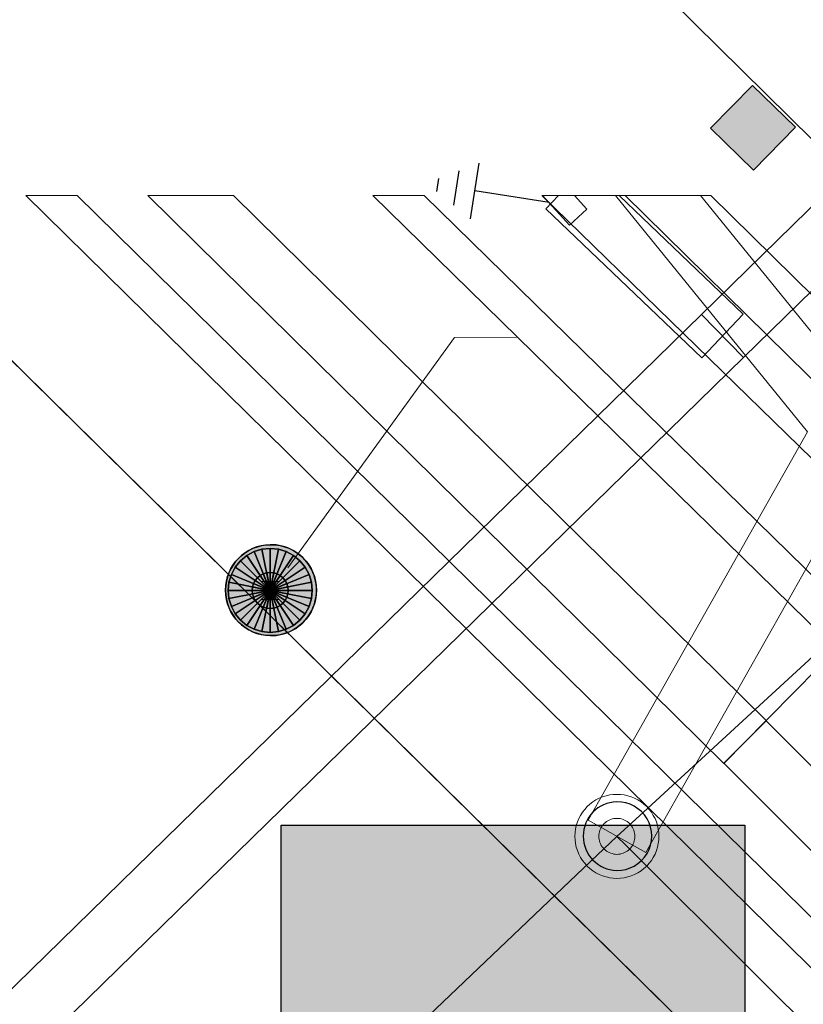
# Model space of a CAD drawing. Header units: metres. Extents: x 2695560 to 2696939, y 1260491 to 1262050.
# Tile 527 of 656: x 2695880.85 to 2695887.38, y 1261193.78 to 1261201.99. Entities that reach past the tile are written whole.
import ezdxf

# ---------------------------------------------------------------- set-up
doc = ezdxf.new("R2010")
doc.units = ezdxf.units.M
doc.linetypes.add('AUSGEZOGEN', pattern=[0])
for name, color, linetype in [('XR$1$AV_Linien (BB)', 7, 'AUSGEZOGEN'), ('XR$1$AW_LK_Schachtdeckel', 24, 'AUSGEZOGEN'), ('XR$1$EW_LK_Knoten', 1, 'AUSGEZOGEN'), ('XR$1$FM_LK_SW_TRASSEKNOTEN', 94, 'AUSGEZOGEN'), ('XR$1$Liegenschaftsgrenzen', 7, 'AUSGEZOGEN'), ('XR$1$PFAW', 255, 'AUSGEZOGEN')]:
    doc.layers.add(name, color=color, linetype=linetype)
for name, color, linetype, lineweight in [('XR$2$ABW-Linie-R-genau', 4, 'AUSGEZOGEN', 18), ('XR$2$ABW-LinieFlaeche-R-genau', 4, 'AUSGEZOGEN', 18), ('XR$2$ABW-Punkt', 6, 'AUSGEZOGEN', 18), ('XR$2$ELE-LinieFlaeche-genau', 1, 'AUSGEZOGEN', 18), ('XR$2$GAS-LinieFlaeche-genau', 12, 'AUSGEZOGEN', 18), ('XR$2$KOM-Flaeche-U-oberirdisch', 91, 'AUSGEZOGEN', 18), ('XR$2$KOM-Linie-U-genau', 91, 'AUSGEZOGEN', 18), ('XR$2$KOM-LinieFlaeche-U-genau', 91, 'AUSGEZOGEN', 18), ('XR$2$WAS-Linie-genau', 5, 'AUSGEZOGEN', 18), ('XR$2$WAS-LinieFlaeche-genau', 5, 'AUSGEZOGEN', 18)]:
    doc.layers.add(name, color=color, linetype=linetype, lineweight=lineweight)

# ---------------------------------------------------------------- blocks, each defined once
blk = doc.blocks.new('BAW2089')
at = {"layer": 'XR$1$PFAW', "transparency": 33554687}
blk.add_hatch(color=7, dxfattribs=at).paths.add_polyline_path([(-0.5, 0.5), (-0.5, -0.5), (0.5, -0.5), (0.5, 0.5)])
at = {"transparency": 33554687}
blk.add_lwpolyline([(-0.5, 0.5), (0.5, 0.5), (0.5, -0.5), (-0.5, -0.5), (-0.5, 0.5)], close=True, dxfattribs=at)
at = {"layer": 'XR$1$PFAW', "transparency": 33554687}
blk.add_lwpolyline([(-0.5, 0.5), (0.5, 0.5), (0.5, -0.5), (-0.5, -0.5), (-0.5, 0.5)], close=True, dxfattribs=at)
blk = doc.blocks.new('BAW2088')
at = {"layer": 'XR$1$PFAW', "transparency": 33554687}
blk.add_hatch(color=253, dxfattribs=at).paths.add_polyline_path([(0.51, 0), (0.5, 0.101), (0.47, 0.197), (0.421, 0.286), (0.355, 0.362), (0.275, 0.424), (0.184, 0.469), (0.086, 0.494), (-0.015, 0.499), (-0.115, 0.484), (-0.21, 0.449), (-0.296, 0.395), (-0.369, 0.326), (-0.427, 0.243), (-0.467, 0.15), (-0.487, 0.051), (-0.487, -0.051), (-0.467, -0.15), (-0.427, -0.243), (-0.369, -0.326), (-0.296, -0.395), (-0.21, -0.449), (-0.115, -0.484), (-0.015, -0.499), (0.086, -0.494), (0.184, -0.469), (0.275, -0.424), (0.355, -0.362), (0.421, -0.286), (0.47, -0.197), (0.5, -0.101)])
at = {"transparency": 33554687}
for start, end in [(91.1948, 268.8052), (268.8052, 91.1948)]:
    blk.add_arc((0.01, 0), 0.5, start, end, dxfattribs=at)
at = {"layer": 'XR$1$PFAW', "transparency": 33554687}
blk.add_circle((0.01, 0), 0.5, dxfattribs=at)
blk = doc.blocks.new('BEWLP2645')
at = {"color": 1, "transparency": 33554687}
for p, q in [((-1, -0.375), (-1, 0.375)), ((-1.249, -0.231), (-1.249, 0.231)), ((-1.499, -0.087), (-1.499, 0.087)), ((0, 0), (-1, 0))]:
    blk.add_line(p, q, dxfattribs=at)
blk = doc.blocks.new('BWFM16')
at = {"color": 94, "transparency": 33554687}
for start, end in [(91.1948, 268.8052), (268.8052, 91.1948)]:
    blk.add_arc((0.01, 0), 0.5, start, end, dxfattribs=at)
blk = doc.blocks.new('ABW-SCHLAMMSAMMLER_RUND')
at = {"layer": 'XR$2$ABW-Punkt', "linetype": 'AUSGEZOGEN', "lineweight": 13, "transparency": 33554687}
for p, q in [((-69.9, 75, 2500), (69.9, 75, 2500)), ((-69.9, -75, 2500), (69.9, -75, 2500))]:
    blk.add_line(p, q, dxfattribs=at)
blk.add_polyline3d([(90, 0, 2500), (0, 0, 2500), (-90, 0, 2500)], dxfattribs=at)
at = {"layer": 'XR$2$ABW-Punkt', "linetype": 'AUSGEZOGEN', "lineweight": 25, "transparency": 33554687}
for points in [[(-124.7, 83.3, 2500), (0, 0, 2500), (-138.6, 57.4, 2500)], [(-124.7, 83.3), (0, 0), (-138.6, 57.4)], [(-124.7, 83.3, 2500), (-124.7, 83.3), (-138.6, 57.4), (-138.6, 57.4, 2500)], [(-106.1, 106.1, 2500), (0, 0, 2500), (-124.7, 83.3, 2500)], [(-106.1, 106.1), (0, 0), (-124.7, 83.3)], [(-106.1, 106.1, 2500), (-106.1, 106.1), (-124.7, 83.3), (-124.7, 83.3, 2500)], [(-83.3, 124.7, 2500), (0, 0, 2500), (-106.1, 106.1, 2500)], [(-83.3, 124.7), (0, 0), (-106.1, 106.1)], [(-83.3, 124.7, 2500), (-83.3, 124.7), (-106.1, 106.1), (-106.1, 106.1, 2500)], [(-57.4, 138.6, 2500), (0, 0, 2500), (-83.3, 124.7, 2500)], [(-57.4, 138.6), (0, 0), (-83.3, 124.7)], [(-57.4, 138.6, 2500), (-57.4, 138.6), (-83.3, 124.7), (-83.3, 124.7, 2500)], [(-29.3, 147.1, 2500), (0, 0, 2500), (-57.4, 138.6, 2500)], [(-29.3, 147.1), (0, 0), (-57.4, 138.6)], [(-29.3, 147.1, 2500), (-29.3, 147.1), (-57.4, 138.6), (-57.4, 138.6, 2500)], [(0, 150, 2500), (0, 0, 2500), (-29.3, 147.1, 2500)], [(0, 150), (0, 0), (-29.3, 147.1)], [(0, 150, 2500), (0, 150), (-29.3, 147.1), (-29.3, 147.1, 2500)], [(29.3, 147.1, 2500), (0, 0, 2500), (0, 150, 2500)], [(29.3, 147.1), (0, 0), (0, 150)], [(29.3, 147.1, 2500), (29.3, 147.1), (0, 150), (0, 150, 2500)], [(57.4, 138.6, 2500), (0, 0, 2500), (29.3, 147.1, 2500)], [(57.4, 138.6), (0, 0), (29.3, 147.1)], [(83.3, 124.7, 2500), (0, 0, 2500), (57.4, 138.6, 2500)], [(83.3, 124.7), (0, 0), (57.4, 138.6)], [(106.1, 106.1, 2500), (0, 0, 2500), (83.3, 124.7, 2500)], [(106.1, 106.1), (0, 0), (83.3, 124.7)], [(124.7, 83.3, 2500), (0, 0, 2500), (106.1, 106.1, 2500)], [(124.7, 83.3), (0, 0), (106.1, 106.1)], [(138.6, 57.4, 2500), (0, 0, 2500), (124.7, 83.3, 2500)], [(138.6, 57.4), (0, 0), (124.7, 83.3)], [(57.4, 138.6, 2500), (57.4, 138.6), (29.3, 147.1), (29.3, 147.1, 2500)], [(83.3, 124.7, 2500), (83.3, 124.7), (57.4, 138.6), (57.4, 138.6, 2500)], [(106.1, 106.1, 2500), (106.1, 106.1), (83.3, 124.7), (83.3, 124.7, 2500)], [(124.7, 83.3, 2500), (124.7, 83.3), (106.1, 106.1), (106.1, 106.1, 2500)], [(138.6, 57.4, 2500), (138.6, 57.4), (124.7, 83.3), (124.7, 83.3, 2500)], [(-147.1, 29.3, 2500), (0, 0, 2500), (-150, 0, 2500)], [(-147.1, 29.3), (0, 0), (-150, 0)], [(-147.1, 29.3, 2500), (-147.1, 29.3), (-150, 0), (-150, 0, 2500)], [(-150, 0, 2500), (0, 0, 2500), (-147.1, -29.3, 2500)], [(-150, 0), (0, 0), (-147.1, -29.3)], [(-138.6, 57.4, 2500), (0, 0, 2500), (-147.1, 29.3, 2500)], [(-138.6, 57.4), (0, 0), (-147.1, 29.3)], [(-138.6, 57.4, 2500), (-138.6, 57.4), (-147.1, 29.3), (-147.1, 29.3, 2500)], [(-147.1, -29.3, 2500), (0, 0, 2500), (-138.6, -57.4, 2500)], [(-147.1, -29.3), (0, 0), (-138.6, -57.4)], [(-138.6, -57.4, 2500), (0, 0, 2500), (-124.7, -83.3, 2500)], [(-138.6, -57.4), (0, 0), (-124.7, -83.3)], [(-124.7, -83.3, 2500), (0, 0, 2500), (-106.1, -106.1, 2500)], [(-124.7, -83.3), (0, 0), (-106.1, -106.1)], [(-106.1, -106.1, 2500), (0, 0, 2500), (-83.3, -124.7, 2500)], [(-106.1, -106.1), (0, 0), (-83.3, -124.7)], [(-83.3, -124.7, 2500), (0, 0, 2500), (-57.4, -138.6, 2500)], [(-83.3, -124.7), (0, 0), (-57.4, -138.6)], [(-57.4, -138.6, 2500), (0, 0, 2500), (-29.3, -147.1, 2500)], [(-57.4, -138.6), (0, 0), (-29.3, -147.1)], [(-29.3, -147.1, 2500), (0, 0, 2500), (0, -150, 2500)], [(-29.3, -147.1), (0, 0), (0, -150)], [(147.1, 29.3, 2500), (0, 0, 2500), (138.6, 57.4, 2500)], [(147.1, 29.3), (0, 0), (138.6, 57.4)], [(150, 0, 2500), (0, 0, 2500), (147.1, 29.3, 2500)], [(150, 0), (0, 0), (147.1, 29.3)], [(0, -150, 2500), (0, 0, 2500), (29.3, -147.1, 2500)], [(29.3, -147.1, 2500), (0, 0, 2500), (57.4, -138.6, 2500)], [(57.4, -138.6, 2500), (0, 0, 2500), (83.3, -124.7, 2500)], [(83.3, -124.7, 2500), (0, 0, 2500), (106.1, -106.1, 2500)], [(106.1, -106.1, 2500), (0, 0, 2500), (124.7, -83.3, 2500)], [(124.7, -83.3, 2500), (0, 0, 2500), (138.6, -57.4, 2500)], [(138.6, -57.4, 2500), (0, 0, 2500), (147.1, -29.3, 2500)], [(147.1, -29.3, 2500), (0, 0, 2500), (150, 0, 2500)], [(0, -150), (0, 0), (29.3, -147.1)], [(29.3, -147.1), (0, 0), (57.4, -138.6)], [(57.4, -138.6), (0, 0), (83.3, -124.7)], [(83.3, -124.7), (0, 0), (106.1, -106.1)], [(106.1, -106.1), (0, 0), (124.7, -83.3)], [(124.7, -83.3), (0, 0), (138.6, -57.4)], [(138.6, -57.4), (0, 0), (147.1, -29.3)], [(147.1, -29.3), (0, 0), (150, 0)], [(147.1, 29.3, 2500), (147.1, 29.3), (138.6, 57.4), (138.6, 57.4, 2500)], [(150, 0, 2500), (150, 0), (147.1, 29.3), (147.1, 29.3, 2500)], [(-150, 0, 2500), (-150, 0), (-147.1, -29.3), (-147.1, -29.3, 2500)], [(-147.1, -29.3, 2500), (-147.1, -29.3), (-138.6, -57.4), (-138.6, -57.4, 2500)], [(-138.6, -57.4, 2500), (-138.6, -57.4), (-124.7, -83.3), (-124.7, -83.3, 2500)], [(124.7, -83.3, 2500), (124.7, -83.3), (138.6, -57.4), (138.6, -57.4, 2500)], [(138.6, -57.4, 2500), (138.6, -57.4), (147.1, -29.3), (147.1, -29.3, 2500)], [(147.1, -29.3, 2500), (147.1, -29.3), (150, 0), (150, 0, 2500)], [(-124.7, -83.3, 2500), (-124.7, -83.3), (-106.1, -106.1), (-106.1, -106.1, 2500)], [(-106.1, -106.1, 2500), (-106.1, -106.1), (-83.3, -124.7), (-83.3, -124.7, 2500)], [(-83.3, -124.7, 2500), (-83.3, -124.7), (-57.4, -138.6), (-57.4, -138.6, 2500)], [(-57.4, -138.6, 2500), (-57.4, -138.6), (-29.3, -147.1), (-29.3, -147.1, 2500)], [(-29.3, -147.1, 2500), (-29.3, -147.1), (0, -150), (0, -150, 2500)], [(0, -150, 2500), (0, -150), (29.3, -147.1), (29.3, -147.1, 2500)], [(29.3, -147.1, 2500), (29.3, -147.1), (57.4, -138.6), (57.4, -138.6, 2500)], [(57.4, -138.6, 2500), (57.4, -138.6), (83.3, -124.7), (83.3, -124.7, 2500)], [(83.3, -124.7, 2500), (83.3, -124.7), (106.1, -106.1), (106.1, -106.1, 2500)], [(106.1, -106.1, 2500), (106.1, -106.1), (124.7, -83.3), (124.7, -83.3, 2500)]]:
    blk.add_3dface(points, dxfattribs=at)
blk = doc.blocks.new('ABW-DECKEL')
at = {"layer": 'XR$2$ABW-Punkt', "linetype": 'AUSGEZOGEN', "lineweight": 25, "transparency": 33554687}
for points in [[(-68.3, 343.3, 2500), (0, 0, 2500), (-133.9, 323.4, 2500)], [(-68.3, 343.3), (0, 0), (-133.9, 323.4)], [(-68.3, 343.3, 2500), (-68.3, 343.3), (-133.9, 323.4), (-133.9, 323.4, 2500)], [(0, 350, 2500), (0, 0, 2500), (-68.3, 343.3, 2500)], [(0, 350), (0, 0), (-68.3, 343.3)], [(0, 350, 2500), (0, 350), (-68.3, 343.3), (-68.3, 343.3, 2500)], [(68.3, 343.3, 2500), (0, 0, 2500), (0, 350, 2500)], [(68.3, 343.3), (0, 0), (0, 350)], [(68.3, 343.3, 2500), (68.3, 343.3), (0, 350), (0, 350, 2500)], [(133.9, 323.4, 2500), (0, 0, 2500), (68.3, 343.3, 2500)], [(133.9, 323.4), (0, 0), (68.3, 343.3)], [(133.9, 323.4, 2500), (133.9, 323.4), (68.3, 343.3), (68.3, 343.3, 2500)], [(-247.5, 247.5, 2500), (0, 0, 2500), (-291, 194.4, 2500)], [(-247.5, 247.5), (0, 0), (-291, 194.4)], [(-247.5, 247.5, 2500), (-247.5, 247.5), (-291, 194.4), (-291, 194.4, 2500)], [(-194.4, 291, 2500), (0, 0, 2500), (-247.5, 247.5, 2500)], [(-194.4, 291), (0, 0), (-247.5, 247.5)], [(-194.4, 291, 2500), (-194.4, 291), (-247.5, 247.5), (-247.5, 247.5, 2500)], [(-133.9, 323.4, 2500), (0, 0, 2500), (-194.4, 291, 2500)], [(-133.9, 323.4), (0, 0), (-194.4, 291)], [(-133.9, 323.4, 2500), (-133.9, 323.4), (-194.4, 291), (-194.4, 291, 2500)], [(194.4, 291, 2500), (0, 0, 2500), (133.9, 323.4, 2500)], [(194.4, 291), (0, 0), (133.9, 323.4)], [(247.5, 247.5, 2500), (0, 0, 2500), (194.4, 291, 2500)], [(247.5, 247.5), (0, 0), (194.4, 291)], [(291, 194.4, 2500), (0, 0, 2500), (247.5, 247.5, 2500)], [(291, 194.4), (0, 0), (247.5, 247.5)], [(194.4, 291, 2500), (194.4, 291), (133.9, 323.4), (133.9, 323.4, 2500)], [(247.5, 247.5, 2500), (247.5, 247.5), (194.4, 291), (194.4, 291, 2500)], [(291, 194.4, 2500), (291, 194.4), (247.5, 247.5), (247.5, 247.5, 2500)], [(-291, 194.4, 2500), (0, 0, 2500), (-323.4, 133.9, 2500)], [(-291, 194.4), (0, 0), (-323.4, 133.9)], [(-291, 194.4, 2500), (-291, 194.4), (-323.4, 133.9), (-323.4, 133.9, 2500)], [(323.4, 133.9, 2500), (0, 0, 2500), (291, 194.4, 2500)], [(323.4, 133.9), (0, 0), (291, 194.4)], [(323.4, 133.9, 2500), (323.4, 133.9), (291, 194.4), (291, 194.4, 2500)], [(-323.4, 133.9, 2500), (0, 0, 2500), (-343.3, 68.3, 2500)], [(-323.4, 133.9), (0, 0), (-343.3, 68.3)], [(-323.4, 133.9, 2500), (-323.4, 133.9), (-343.3, 68.3), (-343.3, 68.3, 2500)], [(343.3, 68.3, 2500), (0, 0, 2500), (323.4, 133.9, 2500)], [(343.3, 68.3), (0, 0), (323.4, 133.9)], [(343.3, 68.3, 2500), (343.3, 68.3), (323.4, 133.9), (323.4, 133.9, 2500)], [(-343.3, 68.3, 2500), (0, 0, 2500), (-350, 0, 2500)], [(-343.3, 68.3), (0, 0), (-350, 0)], [(-343.3, 68.3, 2500), (-343.3, 68.3), (-350, 0), (-350, 0, 2500)], [(-350, 0, 2500), (0, 0, 2500), (-343.3, -68.3, 2500)], [(-350, 0), (0, 0), (-343.3, -68.3)], [(-343.3, -68.3, 2500), (0, 0, 2500), (-323.4, -133.9, 2500)], [(-343.3, -68.3), (0, 0), (-323.4, -133.9)], [(-323.4, -133.9, 2500), (0, 0, 2500), (-291, -194.4, 2500)], [(-323.4, -133.9), (0, 0), (-291, -194.4)], [(-291, -194.4, 2500), (0, 0, 2500), (-247.5, -247.5, 2500)], [(-291, -194.4), (0, 0), (-247.5, -247.5)], [(-247.5, -247.5, 2500), (0, 0, 2500), (-194.4, -291, 2500)], [(-247.5, -247.5), (0, 0), (-194.4, -291)], [(-194.4, -291, 2500), (0, 0, 2500), (-133.9, -323.4, 2500)], [(-194.4, -291), (0, 0), (-133.9, -323.4)], [(-133.9, -323.4, 2500), (0, 0, 2500), (-68.3, -343.3, 2500)], [(-133.9, -323.4), (0, 0), (-68.3, -343.3)], [(-68.3, -343.3, 2500), (0, 0, 2500), (0, -350, 2500)], [(-68.3, -343.3), (0, 0), (0, -350)], [(350, 0, 2500), (0, 0, 2500), (343.3, 68.3, 2500)], [(350, 0), (0, 0), (343.3, 68.3)], [(0, -350, 2500), (0, 0, 2500), (68.3, -343.3, 2500)], [(68.3, -343.3, 2500), (0, 0, 2500), (133.9, -323.4, 2500)], [(133.9, -323.4, 2500), (0, 0, 2500), (194.4, -291, 2500)], [(194.4, -291, 2500), (0, 0, 2500), (247.5, -247.5, 2500)], [(247.5, -247.5, 2500), (0, 0, 2500), (291, -194.4, 2500)], [(291, -194.4, 2500), (0, 0, 2500), (323.4, -133.9, 2500)], [(323.4, -133.9, 2500), (0, 0, 2500), (343.3, -68.3, 2500)], [(343.3, -68.3, 2500), (0, 0, 2500), (350, 0, 2500)], [(0, -350), (0, 0), (68.3, -343.3)], [(68.3, -343.3), (0, 0), (133.9, -323.4)], [(133.9, -323.4), (0, 0), (194.4, -291)], [(194.4, -291), (0, 0), (247.5, -247.5)], [(247.5, -247.5), (0, 0), (291, -194.4)], [(291, -194.4), (0, 0), (323.4, -133.9)], [(323.4, -133.9), (0, 0), (343.3, -68.3)], [(343.3, -68.3), (0, 0), (350, 0)], [(350, 0, 2500), (350, 0), (343.3, 68.3), (343.3, 68.3, 2500)], [(-350, 0, 2500), (-350, 0), (-343.3, -68.3), (-343.3, -68.3, 2500)], [(-343.3, -68.3, 2500), (-343.3, -68.3), (-323.4, -133.9), (-323.4, -133.9, 2500)], [(323.4, -133.9, 2500), (323.4, -133.9), (343.3, -68.3), (343.3, -68.3, 2500)], [(343.3, -68.3, 2500), (343.3, -68.3), (350, 0), (350, 0, 2500)], [(-323.4, -133.9, 2500), (-323.4, -133.9), (-291, -194.4), (-291, -194.4, 2500)], [(291, -194.4, 2500), (291, -194.4), (323.4, -133.9), (323.4, -133.9, 2500)], [(-291, -194.4, 2500), (-291, -194.4), (-247.5, -247.5), (-247.5, -247.5, 2500)], [(247.5, -247.5, 2500), (247.5, -247.5), (291, -194.4), (291, -194.4, 2500)], [(-247.5, -247.5, 2500), (-247.5, -247.5), (-194.4, -291), (-194.4, -291, 2500)], [(-194.4, -291, 2500), (-194.4, -291), (-133.9, -323.4), (-133.9, -323.4, 2500)], [(-133.9, -323.4, 2500), (-133.9, -323.4), (-68.3, -343.3), (-68.3, -343.3, 2500)], [(68.3, -343.3, 2500), (68.3, -343.3), (133.9, -323.4), (133.9, -323.4, 2500)], [(133.9, -323.4, 2500), (133.9, -323.4), (194.4, -291), (194.4, -291, 2500)], [(194.4, -291, 2500), (194.4, -291), (247.5, -247.5), (247.5, -247.5, 2500)], [(-68.3, -343.3, 2500), (-68.3, -343.3), (0, -350), (0, -350, 2500)], [(0, -350, 2500), (0, -350), (68.3, -343.3), (68.3, -343.3, 2500)]]:
    blk.add_3dface(points, dxfattribs=at)

msp = doc.modelspace()

# ---------------------------------------------------------------- hatches: boundary and pattern name
at = {"transparency": 33554687}
msp.add_hatch(color=7, dxfattribs=at).paths.add_polyline_path([(2695883.028, 1261195.276), (2695883.028, 1261191.3745), (2695886.891, 1261191.3745), (2695886.891, 1261195.276)])

# ---------------------------------------------------------------- linework, layer by layer
at = {"color": 24, "lineweight": -3, "transparency": 33554687}
msp.add_lwpolyline([(2695883.028, 1261195.276), (2695886.891, 1261195.276), (2695886.891, 1261191.3745), (2695883.028, 1261191.3745), (2695883.028, 1261195.276)], close=True, dxfattribs=at)
at = {"layer": 'XR$1$AV_Linien (BB)', "color": 7, "linetype": 'AUSGEZOGEN', "transparency": 33554687}
for points in [[(2695889.78, 1261190.27), (2695854.83, 1261224.76), (2695850.336, 1261229.194), (2695853.943, 1261232.713)], [(2695893.378, 1261195.143), (2695856.879, 1261231.142), (2695853.943, 1261232.713)]]:
    msp.add_lwpolyline(points, dxfattribs=at)
at = {"layer": 'XR$1$Liegenschaftsgrenzen', "color": 7, "linetype": 'AUSGEZOGEN', "transparency": 33554687}
msp.add_line((2695889.78, 1261190.27), (2695854.83, 1261224.76), dxfattribs=at)
at = {"layer": 'XR$2$ABW-Linie-R-genau', "linetype": 'AUSGEZOGEN', "transparency": 33554687}
msp.add_lwpolyline([(2695883.086, 1261197.419), (2695884.473, 1261199.338), (2695884.988, 1261199.336)], dxfattribs=at)
at = {"layer": 'XR$2$ABW-LinieFlaeche-R-genau', "linetype": 'AUSGEZOGEN', "transparency": 33554687}
msp.add_lwpolyline([(2695890.293, 1261194.573), (2695884.221, 1261200.521), (2695883.793, 1261200.521), (2695890.083, 1261194.359), (2695890.293, 1261194.573)], close=True, dxfattribs=at)
at = {"layer": 'XR$2$ELE-LinieFlaeche-genau', "linetype": 'AUSGEZOGEN', "transparency": 33554687}
for points in [[(2695885.206, 1261200.521), (2695885.429, 1261200.275), (2695885.575, 1261200.407), (2695885.471, 1261200.521), (2695885.206, 1261200.521)], [(2695885.339, 1261200.521), (2695885.234, 1261200.411), (2695886.531, 1261199.169), (2695886.877, 1261199.531), (2695885.843, 1261200.521), (2695885.339, 1261200.521)], [(2695887.544, 1261200.521), (2695886.529, 1261199.529), (2695886.879, 1261199.171), (2695888.261, 1261200.521), (2695887.544, 1261200.521)], [(2695879.8282, 1261192.9788), (2695886.5292, 1261199.5288), (2695886.8788, 1261199.1712), (2695880.1778, 1261192.6212), (2695879.8282, 1261192.9788)]]:
    msp.add_lwpolyline(points, close=True, dxfattribs=at)
at = {"layer": 'XR$2$GAS-LinieFlaeche-genau', "linetype": 'AUSGEZOGEN', "transparency": 33554687}
for points in [[(2695890.648, 1261191.356), (2695881.331, 1261200.521), (2695880.903, 1261200.521), (2695890.438, 1261191.142), (2695890.648, 1261191.356)], [(2695893.836, 1261193.407), (2695886.607, 1261200.521), (2695885.895, 1261200.521), (2695893.486, 1261193.051), (2695893.836, 1261193.407)]]:
    msp.add_lwpolyline(points, close=True, dxfattribs=at)
at = {"layer": 'XR$2$KOM-Flaeche-U-oberirdisch', "transparency": 33554687}
for points in [[(2695885.475, 1261195.182), (2695885.477, 1261195.213), (2695885.481, 1261195.243), (2695885.487, 1261195.273), (2695885.496, 1261195.302), (2695885.508, 1261195.33), (2695885.522, 1261195.357), (2695885.539, 1261195.383), (2695885.557, 1261195.407), (2695885.578, 1261195.43), (2695885.6, 1261195.451), (2695885.625, 1261195.469), (2695885.65, 1261195.486), (2695885.677, 1261195.5), (2695885.706, 1261195.511), (2695885.735, 1261195.521), (2695885.765, 1261195.527), (2695885.795, 1261195.531), (2695885.825, 1261195.532), (2695885.856, 1261195.531), (2695885.886, 1261195.527), (2695885.916, 1261195.521), (2695885.945, 1261195.511), (2695885.973, 1261195.5), (2695886, 1261195.486), (2695886.026, 1261195.469), (2695886.05, 1261195.451), (2695886.073, 1261195.43), (2695886.093, 1261195.407), (2695886.112, 1261195.383), (2695886.128, 1261195.357), (2695886.143, 1261195.33), (2695886.154, 1261195.302), (2695886.163, 1261195.273), (2695886.17, 1261195.243), (2695886.174, 1261195.213), (2695886.175, 1261195.182), (2695886.174, 1261195.152), (2695886.17, 1261195.122), (2695886.163, 1261195.092), (2695886.154, 1261195.063), (2695886.143, 1261195.035), (2695886.128, 1261195.007), (2695886.112, 1261194.982), (2695886.093, 1261194.958), (2695886.073, 1261194.935), (2695886.05, 1261194.914), (2695886.026, 1261194.896), (2695886, 1261194.879), (2695885.973, 1261194.865), (2695885.945, 1261194.854), (2695885.916, 1261194.844), (2695885.886, 1261194.838), (2695885.856, 1261194.834), (2695885.825, 1261194.832), (2695885.795, 1261194.834), (2695885.765, 1261194.838), (2695885.735, 1261194.844), (2695885.706, 1261194.854), (2695885.677, 1261194.865), (2695885.65, 1261194.879), (2695885.625, 1261194.896), (2695885.6, 1261194.914), (2695885.578, 1261194.935), (2695885.557, 1261194.958), (2695885.539, 1261194.982), (2695885.522, 1261195.007), (2695885.508, 1261195.035), (2695885.496, 1261195.063), (2695885.487, 1261195.092), (2695885.481, 1261195.122), (2695885.477, 1261195.152), (2695885.475, 1261195.182)], [(2695885.975, 1261195.182), (2695885.975, 1261195.196), (2695885.973, 1261195.209), (2695885.97, 1261195.221), (2695885.966, 1261195.234), (2695885.961, 1261195.246), (2695885.955, 1261195.257), (2695885.948, 1261195.269), (2695885.94, 1261195.279), (2695885.931, 1261195.289), (2695885.922, 1261195.297), (2695885.911, 1261195.305), (2695885.9, 1261195.312), (2695885.889, 1261195.318), (2695885.877, 1261195.323), (2695885.864, 1261195.327), (2695885.851, 1261195.33), (2695885.838, 1261195.332), (2695885.825, 1261195.332), (2695885.812, 1261195.332), (2695885.799, 1261195.33), (2695885.787, 1261195.327), (2695885.774, 1261195.323), (2695885.762, 1261195.318), (2695885.75, 1261195.312), (2695885.739, 1261195.305), (2695885.729, 1261195.297), (2695885.719, 1261195.289), (2695885.71, 1261195.279), (2695885.702, 1261195.269), (2695885.695, 1261195.257), (2695885.689, 1261195.246), (2695885.684, 1261195.234), (2695885.68, 1261195.221), (2695885.678, 1261195.209), (2695885.676, 1261195.196), (2695885.675, 1261195.182), (2695885.676, 1261195.169), (2695885.678, 1261195.156), (2695885.68, 1261195.144), (2695885.684, 1261195.131), (2695885.689, 1261195.119), (2695885.695, 1261195.107), (2695885.702, 1261195.096), (2695885.71, 1261195.086), (2695885.719, 1261195.076), (2695885.729, 1261195.068), (2695885.739, 1261195.06), (2695885.75, 1261195.053), (2695885.762, 1261195.047), (2695885.774, 1261195.042), (2695885.787, 1261195.038), (2695885.799, 1261195.035), (2695885.812, 1261195.033), (2695885.825, 1261195.032), (2695885.838, 1261195.033), (2695885.851, 1261195.035), (2695885.864, 1261195.038), (2695885.877, 1261195.042), (2695885.889, 1261195.047), (2695885.9, 1261195.053), (2695885.911, 1261195.06), (2695885.922, 1261195.068), (2695885.931, 1261195.076), (2695885.94, 1261195.086), (2695885.948, 1261195.096), (2695885.955, 1261195.107), (2695885.961, 1261195.119), (2695885.966, 1261195.131), (2695885.97, 1261195.144), (2695885.973, 1261195.156), (2695885.975, 1261195.169), (2695885.975, 1261195.182)]]:
    msp.add_lwpolyline(points, close=True, dxfattribs=at)
at = {"layer": 'XR$2$KOM-Linie-U-genau', "linetype": 'AUSGEZOGEN', "transparency": 33554687}
for points in [[(2695885.825, 1261195.182), (2695886.046, 1261195.385), (2695889.801, 1261198.838)], [(2695885.825, 1261195.182), (2695885.607, 1261194.976), (2695870.074, 1261180.174)], [(2695903.083, 1261177.969), (2695902.875, 1261178.185), (2695886.047, 1261194.961), (2695885.896, 1261195.111), (2695885.825, 1261195.182)]]:
    msp.add_lwpolyline(points, dxfattribs=at)
at = {"layer": 'XR$2$KOM-LinieFlaeche-U-genau', "linetype": 'AUSGEZOGEN', "transparency": 33554687}
msp.add_lwpolyline([(2695885.813, 1261200.521), (2695887.412, 1261198.553), (2695885.732, 1261195.578), (2695885.585, 1261195.317), (2695886.065, 1261195.047), (2695886.212, 1261195.308), (2695888.076, 1261198.609), (2695886.522, 1261200.521), (2695885.813, 1261200.521)], close=True, dxfattribs=at)
at = {"layer": 'XR$2$WAS-Linie-genau', "linetype": 'AUSGEZOGEN', "transparency": 33554687}
msp.add_line((2695885.199, 1261200.521), (2695892.374, 1261193.531), dxfattribs=at)
msp.add_lwpolyline([(2695886.891, 1261195.968), (2695887.701, 1261196.788), (2695888.173, 1261196.33)], dxfattribs=at)
at = {"layer": 'XR$2$WAS-LinieFlaeche-genau', "linetype": 'AUSGEZOGEN', "transparency": 33554687}
for points in [[(2695887.067, 1261196.146), (2695882.631, 1261200.521), (2695881.918, 1261200.521), (2695886.715, 1261195.79), (2695887.067, 1261196.146)], [(2695887.0678, 1261196.1447), (2695892.3288, 1261190.8807), (2695891.9752, 1261190.5273), (2695886.7142, 1261195.7913), (2695887.0678, 1261196.1447)]]:
    msp.add_lwpolyline(points, close=True, dxfattribs=at)

# ---------------------------------------------------------------- block references
at = {"layer": 'XR$1$AW_LK_Schachtdeckel', "color": 24, "linetype": 'AUSGEZOGEN', "lineweight": -3, "transparency": 33554687, "xscale": 0.5000000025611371, "yscale": 0.5000000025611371, "rotation": 315.62839917}
msp.add_blockref('BAW2089', (2695886.959, 1261201.085), dxfattribs=at)
at = {"layer": 'XR$1$AW_LK_Schachtdeckel', "color": 24, "linetype": 'AUSGEZOGEN', "lineweight": -3, "transparency": 33554687, "xscale": 0.7578193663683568, "yscale": 0.7578193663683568}
msp.add_blockref('BAW2088', (2695882.937, 1261197.233), dxfattribs=at)
at = {"layer": 'XR$1$EW_LK_Knoten', "color": 1, "linetype": 'AUSGEZOGEN', "lineweight": -3, "transparency": 33554687, "xscale": 0.6249999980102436, "yscale": 0.6249999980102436, "rotation": 351.0666}
msp.add_blockref('BEWLP2645', (2695885.26, 1261200.462), dxfattribs=at)
at = {"layer": 'XR$1$FM_LK_SW_TRASSEKNOTEN', "color": 94, "linetype": 'AUSGEZOGEN', "lineweight": -3, "transparency": 33554687, "xscale": 0.5706289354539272, "yscale": 0.5706289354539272}
msp.add_blockref('BWFM16', (2695885.824, 1261195.184), dxfattribs=at)
at = {"layer": 'XR$2$ABW-Punkt', "color": 6, "linetype": 'AUSGEZOGEN', "lineweight": 18, "transparency": 33554687, "xscale": 0.001, "yscale": 0.001, "zscale": 0.001, "rotation": 360}
for name in ['ABW-DECKEL', 'ABW-SCHLAMMSAMMLER_RUND']:
    msp.add_blockref(name, (2695882.938, 1261197.231), dxfattribs=at)

doc.saveas('drawing.dxf')
